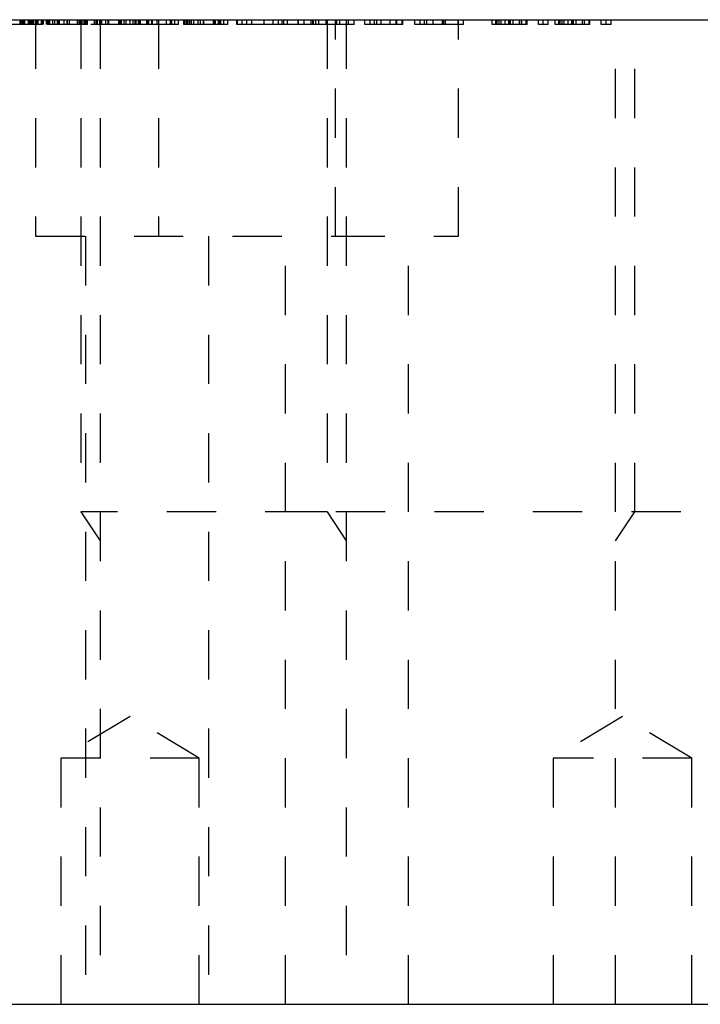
# Model space of a CAD drawing. Header units: inches. Extents: x 1802 to 2468, y -253 to -72.
# Tile 549 of 570: x 2441.68 to 2443.06, y -198.67 to -196.67. Entities that reach past the tile are written whole.
import ezdxf

# ---------------------------------------------------------------- set-up
doc = ezdxf.new("R2010")
doc.units = ezdxf.units.IN
doc.header["$LTSCALE"] = 0.5
doc.header["$MEASUREMENT"] = 0
doc.linetypes.add('HIDDEN', pattern=[0.225, 0.15, -0.075])
doc.layers.add('SID-M-H', color=4, linetype='HIDDEN')
doc.layers.add('SID-M-S', color=105, linetype='Continuous')

msp = doc.modelspace()

# ---------------------------------------------------------------- linework, layer by layer
at = {"layer": 'SID-M-H'}
for p, q in [((2441.68183, -196.68428), (2441.68183, -196.67428)), ((2441.68491, -196.68428), (2441.68491, -196.67428)), ((2441.68599, -196.68428), (2441.68599, -196.67428)), ((2441.68811, -196.68428), (2441.68811, -196.67428)), ((2441.68866, -196.68428), (2441.68866, -196.67428)), ((2441.69145, -196.68428), (2441.69145, -196.67428)), ((2441.69876, -196.68428), (2441.69876, -196.67428)), ((2441.70063, -196.68428), (2441.70063, -196.67428)), ((2441.70349, -196.68428), (2441.70349, -196.67428)), ((2441.70405, -196.68428), (2441.70405, -196.67428)), ((2441.70683, -196.68428), (2441.70683, -196.67428)), ((2441.70953, -196.68428), (2441.70953, -196.67428)), ((2441.71304, -196.67428), (2441.71304, -197.11428)), ((2441.71414, -196.68428), (2441.71414, -196.67428)), ((2441.71602, -196.68428), (2441.71602, -196.67428)), ((2441.71876, -196.68428), (2441.71876, -196.67428)), ((2441.72491, -196.68428), (2441.72491, -196.67428)), ((2441.72645, -196.68428), (2441.72645, -196.67428)), ((2441.72799, -196.68428), (2441.72799, -196.67428)), ((2441.72953, -196.68428), (2441.72953, -196.67428)), ((2441.73568, -196.68428), (2441.73568, -196.67428)), ((2441.73722, -196.68428), (2441.73722, -196.67428)), ((2441.7403, -196.68428), (2441.7403, -196.67428)), ((2441.74183, -196.68428), (2441.74183, -196.67428)), ((2441.74799, -196.68428), (2441.74799, -196.67428)), ((2441.7526, -196.68428), (2441.7526, -196.67428)), ((2441.75739, -196.68428), (2441.75739, -196.67428)), ((2441.7603, -196.68428), (2441.7603, -196.67428)), ((2441.76176, -196.68428), (2441.76176, -196.67428)), ((2441.77107, -196.68428), (2441.77107, -196.67428)), ((2441.77724, -196.68428), (2441.77724, -196.67428)), ((2441.77744, -196.68428), (2441.77744, -196.67428)), ((2441.77756, -196.68428), (2441.77756, -196.67428)), ((2441.7777, -196.68428), (2441.7777, -196.67428)), ((2441.78183, -196.68428), (2441.78183, -196.67428)), ((2441.79859, -196.68428), (2441.79859, -196.67428)), ((2441.80183, -196.68428), (2441.80183, -196.67428)), ((2441.80337, -196.68428), (2441.80337, -196.67428)), ((2441.80504, -196.67428), (2441.80504, -197.67428)), ((2441.80799, -196.68428), (2441.80799, -196.67428)), ((2441.81159, -196.68428), (2441.81159, -196.67428)), ((2441.8126, -196.68428), (2441.8126, -196.67428)), ((2441.81513, -196.68428), (2441.81513, -196.67428)), ((2441.81592, -196.68428), (2441.81592, -196.67428)), ((2441.81876, -196.68428), (2441.81876, -196.67428)), ((2441.8326, -196.68428), (2441.8326, -196.67428)), ((2441.83337, -196.68428), (2441.83337, -196.67428)), ((2441.83414, -196.68428), (2441.83414, -196.67428)), ((2441.83722, -196.68428), (2441.83722, -196.67428)), ((2441.83869, -196.68428), (2441.83869, -196.67428)), ((2441.83921, -196.68428), (2441.83921, -196.67428)), ((2441.84337, -196.68428), (2441.84337, -196.67428)), ((2441.84409, -196.67428), (2441.84409, -198.67428)), ((2441.84491, -196.68428), (2441.84491, -196.67428)), ((2441.84799, -196.68428), (2441.84799, -196.67428)), ((2441.85568, -196.68428), (2441.85568, -196.67428)), ((2441.8603, -196.68428), (2441.8603, -196.67428)), ((2441.86095, -196.68428), (2441.86095, -196.67428)), ((2441.86183, -196.68428), (2441.86183, -196.67428)), ((2441.8821, -196.68428), (2441.8821, -196.67428)), ((2441.88503, -196.68428), (2441.88503, -196.67428)), ((2441.88539, -196.68428), (2441.88539, -196.67428)), ((2441.88645, -196.68428), (2441.88645, -196.67428)), ((2441.88777, -196.68428), (2441.88777, -196.67428)), ((2441.89284, -196.68428), (2441.89284, -196.67428)), ((2441.89722, -196.68428), (2441.89722, -196.67428)), ((2441.90551, -196.68428), (2441.90551, -196.67428)), ((2441.91107, -196.68428), (2441.91107, -196.67428)), ((2441.91114, -196.68428), (2441.91114, -196.67428)), ((2441.91568, -196.68428), (2441.91568, -196.67428)), ((2441.91722, -196.68428), (2441.91722, -196.67428)), ((2441.92183, -196.68428), (2441.92183, -196.67428)), ((2441.92337, -196.68428), (2441.92337, -196.67428)), ((2441.92645, -196.68428), (2441.92645, -196.67428)), ((2441.93876, -196.68428), (2441.93876, -196.67428)), ((2441.9403, -196.68428), (2441.9403, -196.67428)), ((2441.94299, -196.68428), (2441.94299, -196.67428)), ((2441.94953, -196.68428), (2441.94953, -196.67428)), ((2441.9503, -196.68428), (2441.9503, -196.67428)), ((2441.9603, -196.68428), (2441.9603, -196.67428)), ((2441.96304, -196.67428), (2441.96304, -197.11428)), ((2441.97876, -196.68428), (2441.97876, -196.67428)), ((2441.98734, -196.68428), (2441.98734, -196.67428)), ((2441.98953, -196.68428), (2441.98953, -196.67428)), ((2441.99568, -196.68428), (2441.99568, -196.67428)), ((2442.00337, -196.68428), (2442.00337, -196.67428)), ((2442.01414, -196.68428), (2442.01414, -196.67428)), ((2442.01568, -196.68428), (2442.01568, -196.67428)), ((2442.01876, -196.68428), (2442.01876, -196.67428)), ((2442.02183, -196.68428), (2442.02183, -196.67428)), ((2442.02491, -196.68428), (2442.02491, -196.67428)), ((2442.02645, -196.68428), (2442.02645, -196.67428)), ((2442.02953, -196.68428), (2442.02953, -196.67428)), ((2442.03431, -196.68428), (2442.03431, -196.67428)), ((2442.04299, -196.68428), (2442.04299, -196.67428)), ((2442.04799, -196.68428), (2442.04799, -196.67428)), ((2442.05417, -196.68428), (2442.05417, -196.67428)), ((2442.05436, -196.68428), (2442.05436, -196.67428)), ((2442.05448, -196.68428), (2442.05448, -196.67428)), ((2442.05462, -196.68428), (2442.05462, -196.67428)), ((2442.07414, -196.68428), (2442.07414, -196.67428)), ((2442.07551, -196.68428), (2442.07551, -196.67428)), ((2442.07876, -196.68428), (2442.07876, -196.67428)), ((2442.08491, -196.68428), (2442.08491, -196.67428)), ((2442.08734, -196.68428), (2442.08734, -196.67428)), ((2442.08852, -196.68428), (2442.08852, -196.67428)), ((2442.08953, -196.68428), (2442.08953, -196.67428)), ((2442.09568, -196.68428), (2442.09568, -196.67428)), ((2442.10337, -196.68428), (2442.10337, -196.67428)), ((2442.12183, -196.68428), (2442.12183, -196.67428)), ((2442.1233, -196.68428), (2442.1233, -196.67428)), ((2442.1326, -196.68428), (2442.1326, -196.67428)), ((2442.14183, -196.68428), (2442.14183, -196.67428)), ((2442.1526, -196.68428), (2442.1526, -196.67428)), ((2442.17746, -196.68428), (2442.17746, -196.67428)), ((2442.19568, -196.68428), (2442.19568, -196.67428)), ((2442.20645, -196.68428), (2442.20645, -196.67428)), ((2442.21414, -196.68428), (2442.21414, -196.67428)), ((2442.21722, -196.68428), (2442.21722, -196.67428)), ((2442.22491, -196.68428), (2442.22491, -196.67428)), ((2442.24645, -196.68428), (2442.24645, -196.67428)), ((2442.24657, -196.68428), (2442.24657, -196.67428)), ((2442.24693, -196.68428), (2442.24693, -196.67428)), ((2442.2582, -196.68428), (2442.2582, -196.67428)), ((2442.27268, -196.68428), (2442.27268, -196.67428)), ((2442.27645, -196.68428), (2442.27645, -196.67428)), ((2442.27722, -196.68428), (2442.27722, -196.67428)), ((2442.28229, -196.68428), (2442.28229, -196.67428)), ((2442.28799, -196.68428), (2442.28799, -196.67428)), ((2442.30337, -196.68428), (2442.30337, -196.67428)), ((2442.30402, -196.68428), (2442.30402, -196.67428)), ((2442.30491, -196.68428), (2442.30491, -196.67428)), ((2442.30504, -196.67428), (2442.30504, -197.67428)), ((2442.32204, -197.11428), (2442.32204, -196.67428)), ((2442.32518, -196.68428), (2442.32518, -196.67428)), ((2442.33085, -196.68428), (2442.33085, -196.67428)), ((2442.34409, -196.67428), (2442.34409, -198.67428)), ((2442.34859, -196.68428), (2442.34859, -196.67428)), ((2442.3603, -196.68428), (2442.3603, -196.67428)), ((2442.38183, -196.68428), (2442.38183, -196.67428)), ((2442.3926, -196.68428), (2442.3926, -196.67428)), ((2442.40135, -196.68428), (2442.40135, -196.67428)), ((2442.40585, -196.68428), (2442.40585, -196.67428)), ((2442.41457, -196.68428), (2442.41457, -196.67428)), ((2442.41467, -196.68428), (2442.41467, -196.67428)), ((2442.4151, -196.68428), (2442.4151, -196.67428)), ((2442.43304, -196.68428), (2442.43304, -196.67428)), ((2442.44544, -196.68428), (2442.44544, -196.67428)), ((2442.44645, -196.68428), (2442.44645, -196.67428)), ((2442.45722, -196.68428), (2442.45722, -196.67428)), ((2442.45876, -196.68428), (2442.45876, -196.67428)), ((2442.48337, -196.68428), (2442.48337, -196.67428)), ((2442.49414, -196.68428), (2442.49414, -196.67428)), ((2442.50258, -196.68428), (2442.50258, -196.67428)), ((2442.5076, -196.68428), (2442.5076, -196.67428)), ((2442.50792, -196.68428), (2442.50792, -196.67428)), ((2442.52056, -196.68428), (2442.52056, -196.67428)), ((2442.53945, -196.68428), (2442.53945, -196.67428)), ((2442.54222, -196.68428), (2442.54222, -196.67428)), ((2442.54568, -196.68428), (2442.54568, -196.67428)), ((2442.57107, -196.68428), (2442.57107, -196.67428)), ((2442.57204, -197.11428), (2442.57204, -196.67428)), ((2442.58183, -196.68428), (2442.58183, -196.67428)), ((2442.6403, -196.68428), (2442.6403, -196.67428)), ((2442.64799, -196.68428), (2442.64799, -196.67428)), ((2442.65044, -196.68428), (2442.65044, -196.67428)), ((2442.6547, -196.68428), (2442.6547, -196.67428)), ((2442.65876, -196.68428), (2442.65876, -196.67428)), ((2442.66667, -196.68428), (2442.66667, -196.67428)), ((2442.67436, -196.68428), (2442.67436, -196.67428)), ((2442.67635, -196.68428), (2442.67635, -196.67428)), ((2442.67679, -196.68428), (2442.67679, -196.67428)), ((2442.67756, -196.68428), (2442.67756, -196.67428)), ((2442.6828, -196.68428), (2442.6828, -196.67428)), ((2442.69599, -196.68428), (2442.69599, -196.67428)), ((2442.69979, -196.68428), (2442.69979, -196.67428)), ((2442.7003, -196.68428), (2442.7003, -196.67428)), ((2442.70953, -196.68428), (2442.70953, -196.67428)), ((2442.71107, -196.68428), (2442.71107, -196.67428)), ((2442.73414, -196.68428), (2442.73414, -196.67428)), ((2442.74414, -196.68428), (2442.74414, -196.67428)), ((2442.75414, -196.68428), (2442.75414, -196.67428)), ((2442.76799, -196.68428), (2442.76799, -196.67428)), ((2442.77568, -196.68428), (2442.77568, -196.67428)), ((2442.77813, -196.68428), (2442.77813, -196.67428)), ((2442.78239, -196.68428), (2442.78239, -196.67428)), ((2442.78645, -196.68428), (2442.78645, -196.67428)), ((2442.79436, -196.68428), (2442.79436, -196.67428)), ((2442.80205, -196.68428), (2442.80205, -196.67428)), ((2442.80405, -196.68428), (2442.80405, -196.67428)), ((2442.80448, -196.68428), (2442.80448, -196.67428)), ((2442.80525, -196.68428), (2442.80525, -196.67428)), ((2442.81049, -196.68428), (2442.81049, -196.67428)), ((2442.82369, -196.68428), (2442.82369, -196.67428)), ((2442.82748, -196.68428), (2442.82748, -196.67428)), ((2442.82799, -196.68428), (2442.82799, -196.67428)), ((2442.83722, -196.68428), (2442.83722, -196.67428)), ((2442.83876, -196.68428), (2442.83876, -196.67428)), ((2442.86183, -196.68428), (2442.86183, -196.67428)), ((2442.87183, -196.68428), (2442.87183, -196.67428)), ((2442.88183, -196.68428), (2442.88183, -196.67428)), ((2442.89099, -198.67428), (2442.89099, -196.67428)), ((2442.93004, -197.67428), (2442.93004, -196.67428)), ((2441.72645, -196.68428), (2441.64491, -196.68428)), ((2441.8326, -196.68428), (2441.82565, -196.68428)), ((2441.83722, -196.68428), (2441.8326, -196.68428)), ((2441.83869, -196.68428), (2441.83722, -196.68428)), ((2441.84799, -196.68428), (2441.83869, -196.68428)), ((2441.91107, -196.68428), (2441.84799, -196.68428)), ((2441.92183, -196.68428), (2441.91107, -196.68428)), ((2441.97876, -196.68428), (2441.92183, -196.68428)), ((2441.98953, -196.68428), (2441.97876, -196.68428)), ((2442.00337, -196.68428), (2441.98953, -196.68428)), ((2442.10337, -196.68428), (2442.08953, -196.68428)), ((2442.1233, -196.68428), (2442.12183, -196.68428)), ((2442.1326, -196.68428), (2442.1233, -196.68428)), ((2442.19568, -196.68428), (2442.1326, -196.68428)), ((2442.21414, -196.68428), (2442.19568, -196.68428)), ((2442.33085, -196.68428), (2442.27645, -196.68428)), ((2442.34859, -196.68428), (2442.33085, -196.68428)), ((2442.3603, -196.68428), (2442.34859, -196.68428)), ((2442.3926, -196.68428), (2442.38183, -196.68428)), ((2442.40135, -196.68428), (2442.3926, -196.68428)), ((2442.44544, -196.68428), (2442.40135, -196.68428)), ((2442.45876, -196.68428), (2442.44544, -196.68428)), ((2442.52056, -196.68428), (2442.48337, -196.68428)), ((2441.71304, -197.11428), (2442.32204, -197.11428)), ((2441.81454, -197.11428), (2441.81454, -198.67428)), ((2442.06454, -197.11428), (2442.06454, -198.67428)), ((2442.22054, -198.67428), (2442.22054, -197.11428)), ((2442.32204, -197.11428), (2442.57204, -197.11428)), ((2442.47054, -198.67428), (2442.47054, -197.11428)), ((2441.80504, -197.67428), (2441.84409, -197.73286)), ((2442.30504, -197.67428), (2442.27955, -197.67428)), ((2442.30504, -197.67428), (2442.34409, -197.73286)), ((2443.42312, -197.67428), (2442.30504, -197.67428)), ((2442.89099, -197.73286), (2442.93004, -197.67428)), ((2441.90504, -198.08979), (2441.76442, -198.17428)), ((2442.04567, -198.17428), (2441.90504, -198.08979)), ((2442.90504, -198.08979), (2442.76442, -198.17428)), ((2443.04567, -198.17428), (2442.90504, -198.08979)), ((2442.04567, -198.17428), (2441.76442, -198.17428)), ((2441.76442, -198.17428), (2441.76442, -198.67428)), ((2442.04567, -198.67428), (2442.04567, -198.17428)), ((2443.04567, -198.17428), (2442.76442, -198.17428)), ((2442.76442, -198.17428), (2442.76442, -198.67428)), ((2443.04567, -198.67428), (2443.04567, -198.17428))]:
    msp.add_line(p, q, dxfattribs=at)
for points, knots in [([(2441.77724, -196.68428), (2441.77596, -196.68428), (2441.77344, -196.68428), (2441.76972, -196.68428), (2441.76618, -196.68428), (2441.7628, -196.68428), (2441.75959, -196.68428), (2441.75654, -196.68428), (2441.75364, -196.68428), (2441.75093, -196.68428), (2441.74839, -196.68428), (2441.7461, -196.68428), (2441.74403, -196.68428), (2441.74221, -196.68428), (2441.74058, -196.68428), (2441.73923, -196.68428), (2441.73805, -196.68428), (2441.7375, -196.68428), (2441.73722, -196.68428)], [0, 0, 0, 0, 0.0655412, 0.1289632, 0.1903771, 0.2500924, 0.3085484, 0.366398, 0.4245422, 0.48317, 0.5422434, 0.6017394, 0.662506, 0.7248555, 0.7891278, 0.8563464, 0.9262952, 1, 1, 1, 1]), ([(2441.81876, -196.68428), (2441.8187, -196.68428), (2441.81857, -196.68428), (2441.81748, -196.68428), (2441.81578, -196.68428), (2441.81336, -196.68428), (2441.81042, -196.68428), (2441.80691, -196.68428), (2441.80289, -196.68428), (2441.79841, -196.68428), (2441.79355, -196.68428), (2441.78835, -196.68428), (2441.78289, -196.68428), (2441.77915, -196.68428), (2441.77724, -196.68428)], [0, 0, 0, 0, 0.0796483, 0.1589217, 0.2396195, 0.3226094, 0.4060346, 0.4876021, 0.5696846, 0.6530361, 0.7374357, 0.8224778, 0.9097477, 1, 1, 1, 1]), ([(2441.80799, -196.68428), (2441.80794, -196.68428), (2441.80783, -196.68428), (2441.80703, -196.68428), (2441.80585, -196.68428), (2441.80487, -196.68428), (2441.80443, -196.68428)], [0, 0, 0, 0, 0.06690919, 0.13348544, 0.20103512, 0.25, 0.25, 0.25, 0.25]), ([(2442.05417, -196.68428), (2442.05288, -196.68428), (2442.05036, -196.68428), (2442.04665, -196.68428), (2442.04311, -196.68428), (2442.03973, -196.68428), (2442.03651, -196.68428), (2442.03346, -196.68428), (2442.03057, -196.68428), (2442.02785, -196.68428), (2442.02532, -196.68428), (2442.02303, -196.68428), (2442.02095, -196.68428), (2442.01913, -196.68428), (2442.0175, -196.68428), (2442.01616, -196.68428), (2442.01497, -196.68428), (2442.01442, -196.68428), (2442.01414, -196.68428)], [0, 0, 0, 0, 0.0655412, 0.1289632, 0.1903771, 0.2500924, 0.3085484, 0.366398, 0.4245422, 0.48317, 0.5422434, 0.6017394, 0.662506, 0.7248555, 0.7891278, 0.8563464, 0.9262952, 1, 1, 1, 1]), ([(2442.09568, -196.68428), (2442.09562, -196.68428), (2442.0955, -196.68428), (2442.0944, -196.68428), (2442.0927, -196.68428), (2442.09028, -196.68428), (2442.08734, -196.68428), (2442.08384, -196.68428), (2442.07981, -196.68428), (2442.07533, -196.68428), (2442.07047, -196.68428), (2442.06527, -196.68428), (2442.05981, -196.68428), (2442.05607, -196.68428), (2442.05417, -196.68428)], [0, 0, 0, 0, 0.0796483, 0.1589217, 0.2396195, 0.3226094, 0.4060346, 0.4876021, 0.5696846, 0.6530361, 0.7374357, 0.8224778, 0.9097477, 1, 1, 1, 1]), ([(2442.08491, -196.68428), (2442.08478, -196.68428), (2442.08454, -196.68428), (2442.08278, -196.68428), (2442.08202, -196.68428)], [0, 0, 0, 0, 0.5721713, 1, 1, 1, 1]), ([(2442.24657, -196.68428), (2442.24562, -196.68428), (2442.24376, -196.68428), (2442.24099, -196.68428), (2442.23831, -196.68428), (2442.23569, -196.68428), (2442.23313, -196.68428), (2442.23066, -196.68428), (2442.22825, -196.68428), (2442.22591, -196.68428), (2442.22368, -196.68428), (2442.22155, -196.68428), (2442.21957, -196.68428), (2442.21774, -196.68428), (2442.21599, -196.68428), (2442.21438, -196.68428), (2442.21289, -196.68428), (2442.21153, -196.68428), (2442.21033, -196.68428), (2442.20926, -196.68428), (2442.20842, -196.68428), (2442.2077, -196.68428), (2442.20712, -196.68428), (2442.20673, -196.68428), (2442.20648, -196.68428), (2442.20646, -196.68428), (2442.20645, -196.68428)], [0, 0, 0, 0, 0.0337871, 0.0666217, 0.0992849, 0.1313612, 0.1635852, 0.1961039, 0.2289023, 0.2621581, 0.2959912, 0.3302178, 0.3650598, 0.4009507, 0.4376204, 0.4757075, 0.5153807, 0.5564135, 0.5997648, 0.6464242, 0.6964314, 0.7497815, 0.8065733, 0.8674355, 0.9318868, 1, 1, 1, 1]), ([(2442.28799, -196.68428), (2442.28797, -196.68428), (2442.28792, -196.68428), (2442.2877, -196.68428), (2442.28725, -196.68428), (2442.2867, -196.68428), (2442.28593, -196.68428), (2442.28498, -196.68428), (2442.28393, -196.68428), (2442.28263, -196.68428), (2442.28121, -196.68428), (2442.27967, -196.68428), (2442.27801, -196.68428), (2442.27621, -196.68428), (2442.27429, -196.68428), (2442.27221, -196.68428), (2442.27002, -196.68428), (2442.26771, -196.68428), (2442.2653, -196.68428), (2442.26283, -196.68428), (2442.26027, -196.68428), (2442.25766, -196.68428), (2442.25499, -196.68428), (2442.25223, -196.68428), (2442.24942, -196.68428), (2442.24752, -196.68428), (2442.24657, -196.68428)], [0, 0, 0, 0, 0.0650633, 0.1267732, 0.1855158, 0.2407647, 0.2929798, 0.3422504, 0.3889193, 0.4327757, 0.4746284, 0.5147747, 0.5536059, 0.5914264, 0.6280281, 0.6638036, 0.6989843, 0.7335915, 0.7676285, 0.8012083, 0.8342638, 0.8669807, 0.8997197, 0.9327019, 0.9661759, 1, 1, 1, 1]), ([(2442.58183, -196.68428), (2442.58181, -196.68428), (2442.58177, -196.68428), (2442.58139, -196.68428), (2442.58083, -196.68428), (2442.57998, -196.68428), (2442.57893, -196.68428), (2442.5776, -196.68428), (2442.57607, -196.68428), (2442.57428, -196.68428), (2442.57232, -196.68428), (2442.57022, -196.68428), (2442.56798, -196.68428), (2442.56557, -196.68428), (2442.56303, -196.68428), (2442.56035, -196.68428), (2442.55751, -196.68428), (2442.55453, -196.68428), (2442.55131, -196.68428), (2442.54781, -196.68428), (2442.54401, -196.68428), (2442.5399, -196.68428), (2442.5355, -196.68428), (2442.53079, -196.68428), (2442.52577, -196.68428), (2442.52233, -196.68428), (2442.52056, -196.68428)], [0, 0, 0, 0, 0.0460807, 0.0908068, 0.1342953, 0.1770244, 0.2188227, 0.2602441, 0.3010799, 0.3416139, 0.3815834, 0.4201196, 0.4580746, 0.4947385, 0.5311946, 0.5669337, 0.6027127, 0.6383266, 0.6748532, 0.7134674, 0.7544418, 0.7978154, 0.8439895, 0.8930716, 0.9449633, 1, 1, 1, 1]), ([(2442.67679, -196.68428), (2442.67588, -196.68428), (2442.67408, -196.68428), (2442.67141, -196.68428), (2442.6688, -196.68428), (2442.66628, -196.68428), (2442.66381, -196.68428), (2442.66141, -196.68428), (2442.65906, -196.68428), (2442.65677, -196.68428), (2442.65454, -196.68428), (2442.65238, -196.68428), (2442.65023, -196.68428), (2442.64815, -196.68428), (2442.6461, -196.68428), (2442.64411, -196.68428), (2442.64216, -196.68428), (2442.64093, -196.68428), (2442.6403, -196.68428)], [0, 0, 0, 0, 0.05720827, 0.11369606, 0.16917792, 0.22415922, 0.27871988, 0.33379422, 0.38924146, 0.44582207, 0.50370428, 0.56429389, 0.62797542, 0.69503826, 0.76537273, 0.83961144, 0.91753775, 1, 1, 1, 1]), ([(2442.71107, -196.68428), (2442.71104, -196.68428), (2442.711, -196.68428), (2442.71049, -196.68428), (2442.70973, -196.68428), (2442.7086, -196.68428), (2442.70722, -196.68428), (2442.70546, -196.68428), (2442.70343, -196.68428), (2442.7011, -196.68428), (2442.69855, -196.68428), (2442.69585, -196.68428), (2442.693, -196.68428), (2442.69002, -196.68428), (2442.6869, -196.68428), (2442.68365, -196.68428), (2442.68026, -196.68428), (2442.67796, -196.68428), (2442.67679, -196.68428)], [0, 0, 0, 0, 0.0614843, 0.1217745, 0.1809196, 0.2402561, 0.3001144, 0.3611459, 0.4235006, 0.4886694, 0.5539541, 0.6175813, 0.6802384, 0.7421874, 0.8046632, 0.868259, 0.9330203, 1, 1, 1, 1]), ([(2442.74414, -196.68428), (2442.74347, -196.68428), (2442.74217, -196.68428), (2442.74029, -196.68428), (2442.73856, -196.68428), (2442.73702, -196.68428), (2442.73577, -196.68428), (2442.73482, -196.68428), (2442.73425, -196.68428), (2442.73418, -196.68428), (2442.73414, -196.68428)], [0, 0, 0, 0, 0.1277566, 0.2494144, 0.3727965, 0.5001113, 0.6286099, 0.7506434, 0.8737684, 1, 1, 1, 1]), ([(2442.75414, -196.68428), (2442.7541, -196.68428), (2442.75402, -196.68428), (2442.7535, -196.68428), (2442.75251, -196.68428), (2442.75126, -196.68428), (2442.74973, -196.68428), (2442.74801, -196.68428), (2442.74612, -196.68428), (2442.74481, -196.68428), (2442.74414, -196.68428)], [0, 0, 0, 0, 0.1261777, 0.2488206, 0.37154, 0.4999837, 0.6272442, 0.7492255, 0.872298, 1, 1, 1, 1]), ([(2442.80448, -196.68428), (2442.80357, -196.68428), (2442.80177, -196.68428), (2442.79911, -196.68428), (2442.7965, -196.68428), (2442.79397, -196.68428), (2442.7915, -196.68428), (2442.7891, -196.68428), (2442.78676, -196.68428), (2442.78447, -196.68428), (2442.78223, -196.68428), (2442.78007, -196.68428), (2442.77792, -196.68428), (2442.77584, -196.68428), (2442.77379, -196.68428), (2442.7718, -196.68428), (2442.76985, -196.68428), (2442.76862, -196.68428), (2442.76799, -196.68428)], [0, 0, 0, 0, 0.0572083, 0.1136961, 0.1691779, 0.2241592, 0.2787199, 0.3337942, 0.3892415, 0.4458221, 0.5037043, 0.5642939, 0.6279754, 0.6950383, 0.7653727, 0.8396114, 0.9175378, 1, 1, 1, 1]), ([(2442.83876, -196.68428), (2442.83874, -196.68428), (2442.83869, -196.68428), (2442.83818, -196.68428), (2442.83743, -196.68428), (2442.83629, -196.68428), (2442.83491, -196.68428), (2442.83316, -196.68428), (2442.83112, -196.68428), (2442.82879, -196.68428), (2442.82624, -196.68428), (2442.82354, -196.68428), (2442.82069, -196.68428), (2442.81771, -196.68428), (2442.81459, -196.68428), (2442.81134, -196.68428), (2442.80795, -196.68428), (2442.80565, -196.68428), (2442.80448, -196.68428)], [0, 0, 0, 0, 0.0614843, 0.1217745, 0.1809196, 0.2402561, 0.3001144, 0.3611459, 0.4235006, 0.4886694, 0.5539541, 0.6175813, 0.6802384, 0.7421874, 0.8046632, 0.868259, 0.9330203, 1, 1, 1, 1]), ([(2442.82799, -196.68428), (2442.82794, -196.68428), (2442.82784, -196.68428), (2442.82717, -196.68428), (2442.82665, -196.68428), (2442.82651, -196.68428)], [0, 0, 0, 0, 0.23472337, 0.47715832, 0.56, 0.56, 0.56, 0.56]), ([(2442.87183, -196.68428), (2442.87117, -196.68428), (2442.86986, -196.68428), (2442.86798, -196.68428), (2442.86625, -196.68428), (2442.86472, -196.68428), (2442.86346, -196.68428), (2442.86252, -196.68428), (2442.86195, -196.68428), (2442.86187, -196.68428), (2442.86183, -196.68428)], [0, 0, 0, 0, 0.1277566, 0.24941436, 0.37279648, 0.50011133, 0.62860994, 0.75064337, 0.87376838, 1, 1, 1, 1]), ([(2442.88183, -196.68428), (2442.88179, -196.68428), (2442.88171, -196.68428), (2442.88119, -196.68428), (2442.8802, -196.68428), (2442.87896, -196.68428), (2442.87742, -196.68428), (2442.8757, -196.68428), (2442.87382, -196.68428), (2442.8725, -196.68428), (2442.87183, -196.68428)], [0, 0, 0, 0, 0.1261777, 0.2488206, 0.37154, 0.4999837, 0.6272442, 0.7492255, 0.872298, 1, 1, 1, 1]), ([(2442.27953, -197.67428), (2442.19372, -197.67428), (2442.11217, -197.67428), (2442.03691, -197.67428), (2441.9698, -197.67428), (2441.91247, -197.67428), (2441.86635, -197.67428), (2441.83257, -197.67428), (2441.81197, -197.67428), (2441.80504, -197.67428), (2441.80638, -197.67428), (2441.80504, -197.67428)], [0, 0, 0, 0, 0.1110952, 0.2222083, 0.3333214, 0.4444345, 0.5555476, 0.6666607, 0.7777738, 0.8888869, 1, 1, 1, 1])]:
    msp.add_open_spline(points, degree=3, knots=knots, dxfattribs=at)
at = {"layer": 'SID-M-S'}
for p, q in [((2440.08754, -196.67428), (2448.06754, -196.67428)), ((2440.08754, -198.67428), (2448.06754, -198.67428))]:
    msp.add_line(p, q, dxfattribs=at)

doc.saveas('drawing.dxf')
